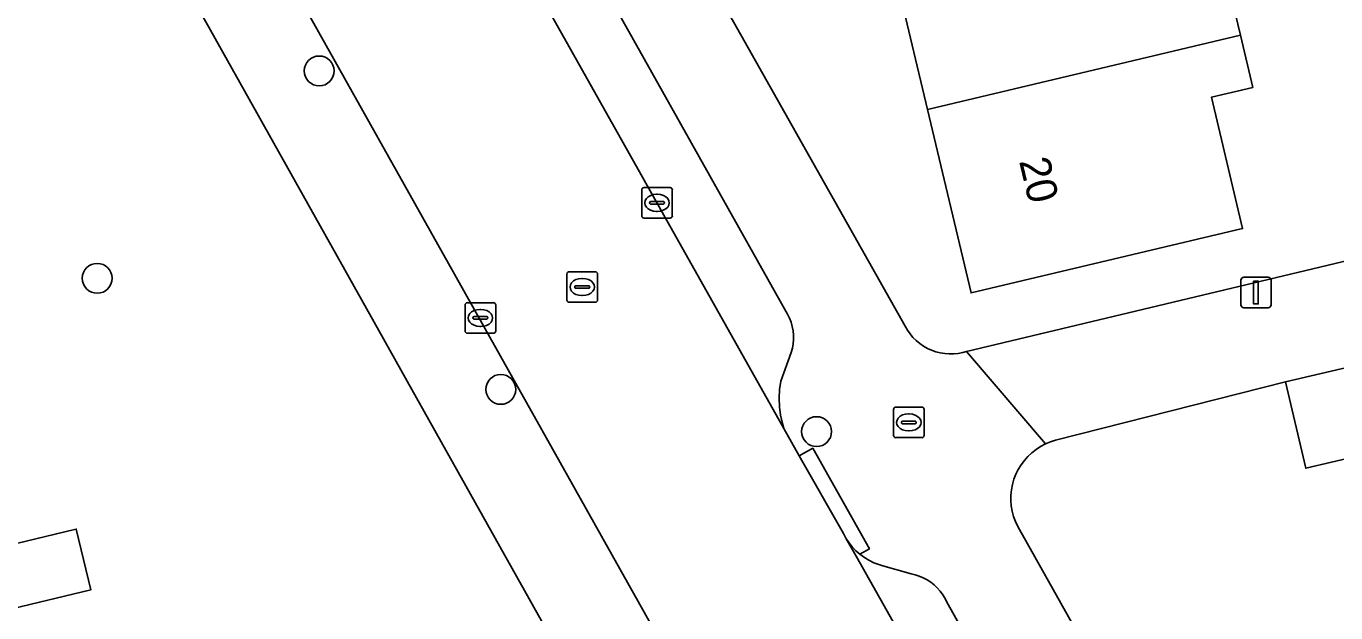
# Model space of a CAD drawing. Extents: x 158031 to 159244, y 380104 to 381214.
# Drawn here: x 158782.44 to 158825.28, y 380629.59 to 380648.81 of the extents above; entities that cross this region are included whole.
import ezdxf

# ---------------------------------------------------------------- set-up
doc = ezdxf.new("R2010")
doc.units = 0
for name, color, linetype in [('IMGEO_Boom', 7, 'Continuous'), ('IMGEO_Brandkraan', 7, 'Continuous'), ('IMGEO_Erf', 7, 'Continuous'), ('IMGEO_Kolk', 7, 'Continuous'), ('IMGEO_Lichtmast', 7, 'Continuous'), ('IMGEO_Pand', 7, 'Continuous'), ('IMGEO_Pand_nummerreeks', 7, 'Continuous'), ('IMGEO_Parkeervlak_open', 7, 'Continuous'), ('IMGEO_Rijbaan_lokaal_gesloten', 7, 'Continuous'), ('IMGEO_Rioolput', 7, 'Continuous'), ('IMGEO_Voetpad_open', 7, 'Continuous')]:
    doc.layers.add(name, color=color, linetype=linetype)

msp = doc.modelspace()

# ---------------------------------------------------------------- linework, layer by layer
at = {"layer": 'IMGEO_Boom'}
for centre in [(158792.026, 380647.343), (158784.763, 380640.551), (158797.966, 380636.912), (158808.298, 380635.529)]:
    msp.add_circle(centre, 0.489, dxfattribs=at)
at = {"layer": 'IMGEO_Brandkraan'}
for p, q in [((158810.815, 380635.405), (158810.815, 380636.257)), ((158810.89, 380636.331), (158811.742, 380636.331)), ((158811.303, 380636.111), (158811.328, 380636.111)), ((158811.816, 380636.257), (158811.816, 380635.405)), ((158811.074, 380635.825), (158811.074, 380635.837)), ((158811.512, 380635.788), (158811.114, 380635.788)), ((158811.117, 380635.874), (158811.515, 380635.874)), ((158811.558, 380635.837), (158811.558, 380635.825)), ((158811.742, 380635.331), (158810.89, 380635.331)), ((158811.326, 380635.551), (158811.301, 380635.551))]:
    msp.add_line(p, q, dxfattribs=at)
for points in [[(158810.815, 380635.405), (158810.815, 380636.257)], [(158810.89, 380636.331), (158811.742, 380636.331)], [(158811.816, 380636.257), (158811.816, 380635.405)], [(158811.742, 380635.331), (158810.89, 380635.331)]]:
    msp.add_lwpolyline(points, dxfattribs=at)
for centre, radius, start, end in [((158810.892, 380636.255), 0.0765, 91.552, 178.448), ((158810.892, 380636.255), 0.0765, 91.552, 178.448), ((158811.74, 380636.255), 0.0765, 1.552, 88.448), ((158811.74, 380636.255), 0.0765, 1.552, 88.448), ((158811.114, 380635.834), 0.0403, 85.8775, 175.7526), ((158811.111, 380635.824), 0.0366, 178.938, 274.7102), ((158811.515, 380635.831), 0.043, 264.8664, 352.4533), ((158811.519, 380635.836), 0.0386, 1.7309, 96.639), ((158810.892, 380635.407), 0.0765, 181.552, 268.448), ((158810.892, 380635.407), 0.0765, 181.552, 268.448), ((158811.74, 380635.407), 0.0765, 271.552, 358.448), ((158811.74, 380635.407), 0.0765, 271.552, 358.448)]:
    msp.add_arc(centre, radius, start, end, dxfattribs=at)
for centre, major_axis, ratio, start_param, end_param in [((158811.302, 380635.831), (-0.387, 0.002), 0.722429, 4.712389, 7.853982), ((158811.327, 380635.831), (-0.39, 0.002), 0.717154, 1.570796, 4.712389)]:
    msp.add_ellipse(centre, major_axis=major_axis, ratio=ratio, start_param=start_param, end_param=end_param, dxfattribs=at)
at = {"layer": 'IMGEO_Erf'}
for points in [[(158783.209, 380688.665), (158811.198, 380638.982), (158811.271, 380638.853), (158811.356, 380638.73), (158811.451, 380638.616), (158811.556, 380638.51), (158811.67, 380638.415), (158811.792, 380638.33), (158811.922, 380638.256), (158812.057, 380638.194), (158812.197, 380638.145), (158812.341, 380638.108), (158812.488, 380638.084), (158812.637, 380638.074), (158812.786, 380638.076), (158812.933, 380638.092), (158813.079, 380638.121), (158813.203, 380638.157), (158833.443, 380642.994)], [(158807.529, 380614.627), (158795.053, 380636.914), (158793.972, 380638.844), (158769.672, 380682.252)], [(158821.722, 380650.369), (158822.163, 380648.513), (158822.569, 380646.802), (158821.213, 380646.481), (158822.233, 380642.179), (158813.353, 380640.072), (158811.927, 380646.083), (158810.535, 380651.953)], [(158829.344, 380635.508), (158824.302, 380634.327), (158823.639, 380637.155), (158816.114, 380635.246), (158815.946, 380635.193), (158815.783, 380635.124), (158815.627, 380635.042), (158815.479, 380634.946), (158815.34, 380634.837), (158815.211, 380634.716), (158815.094, 380634.584), (158814.989, 380634.442), (158814.897, 380634.291), (158814.819, 380634.133), (158814.755, 380633.968), (158814.706, 380633.798), (158814.673, 380633.625), (158814.655, 380633.449), (158814.653, 380633.273), (158814.667, 380633.097), (158814.697, 380632.922), (158814.742, 380632.752), (158814.802, 380632.586), (158814.876, 380632.426), (158814.933, 380632.324), (158842.019, 380583.982)], [(158779.942, 380631.345), (158784.015, 380632.32), (158784.08, 380632.336), (158784.556, 380630.347), (158781.696, 380629.664)]]:
    msp.add_lwpolyline(points, dxfattribs=at)
at = {"layer": 'IMGEO_Kolk'}
for p, q in [((158802.577, 380642.596), (158802.577, 380643.448)), ((158802.652, 380643.522), (158803.504, 380643.522)), ((158803.578, 380643.448), (158803.578, 380642.596)), ((158802.836, 380643.016), (158802.836, 380643.028)), ((158803.274, 380642.979), (158802.876, 380642.979)), ((158802.879, 380643.065), (158803.277, 380643.065)), ((158803.065, 380643.302), (158803.09, 380643.302)), ((158803.32, 380643.028), (158803.32, 380643.016)), ((158803.504, 380642.522), (158802.652, 380642.522)), ((158803.088, 380642.742), (158803.063, 380642.742)), ((158796.798, 380638.827), (158796.798, 380639.679)), ((158796.873, 380639.753), (158797.725, 380639.753)), ((158797.286, 380639.533), (158797.311, 380639.533)), ((158797.799, 380639.679), (158797.799, 380638.827)), ((158797.057, 380639.247), (158797.057, 380639.259)), ((158797.495, 380639.21), (158797.097, 380639.21)), ((158797.1, 380639.296), (158797.498, 380639.296)), ((158797.541, 380639.259), (158797.541, 380639.247)), ((158797.725, 380638.753), (158796.873, 380638.753)), ((158797.309, 380638.973), (158797.284, 380638.973))]:
    msp.add_line(p, q, dxfattribs=at)
for points in [[(158802.577, 380642.596), (158802.577, 380643.448)], [(158802.652, 380643.522), (158803.504, 380643.522)], [(158803.578, 380643.448), (158803.578, 380642.596)], [(158803.504, 380642.522), (158802.652, 380642.522)], [(158796.798, 380638.827), (158796.798, 380639.679)], [(158796.873, 380639.753), (158797.725, 380639.753)], [(158797.799, 380639.679), (158797.799, 380638.827)], [(158797.725, 380638.753), (158796.873, 380638.753)]]:
    msp.add_lwpolyline(points, dxfattribs=at)
for centre, radius, start, end in [((158802.654, 380643.446), 0.0765, 91.552, 178.448), ((158802.654, 380643.446), 0.0765, 91.552, 178.448), ((158803.502, 380643.446), 0.0765, 1.552, 88.448), ((158803.502, 380643.446), 0.0765, 1.552, 88.448), ((158802.876, 380643.025), 0.0403, 85.8775, 175.7526), ((158802.873, 380643.015), 0.0366, 178.938, 274.7102), ((158803.277, 380643.022), 0.043, 264.8664, 352.4533), ((158803.281, 380643.027), 0.0386, 1.7309, 96.639), ((158802.654, 380642.598), 0.0765, 181.552, 268.448), ((158802.654, 380642.598), 0.0765, 181.552, 268.448), ((158803.502, 380642.598), 0.0765, 271.552, 358.448), ((158803.502, 380642.598), 0.0765, 271.552, 358.448), ((158796.875, 380639.677), 0.0765, 91.552, 178.448), ((158796.875, 380639.677), 0.0765, 91.552, 178.448), ((158797.723, 380639.677), 0.0765, 1.552, 88.448), ((158797.723, 380639.677), 0.0765, 1.552, 88.448), ((158797.097, 380639.256), 0.0403, 85.8775, 175.7526), ((158797.094, 380639.246), 0.0366, 178.938, 274.7102), ((158797.498, 380639.253), 0.043, 264.8664, 352.4533), ((158797.502, 380639.258), 0.0386, 1.7309, 96.639), ((158796.875, 380638.829), 0.0765, 181.552, 268.448), ((158796.875, 380638.829), 0.0765, 181.552, 268.448), ((158797.723, 380638.829), 0.0765, 271.552, 358.448), ((158797.723, 380638.829), 0.0765, 271.552, 358.448)]:
    msp.add_arc(centre, radius, start, end, dxfattribs=at)
for centre, major_axis, ratio, start_param, end_param in [((158803.064, 380643.022), (-0.387, 0.002), 0.722429, 4.712389, 7.853982), ((158803.089, 380643.022), (-0.39, 0.002), 0.717154, 1.570796, 4.712389), ((158797.285, 380639.253), (-0.387, 0.002), 0.722429, 4.712389, 7.853982), ((158797.31, 380639.253), (-0.39, 0.002), 0.717154, 1.570796, 4.712389)]:
    msp.add_ellipse(centre, major_axis=major_axis, ratio=ratio, start_param=start_param, end_param=end_param, dxfattribs=at)
at = {"layer": 'IMGEO_Lichtmast'}
for p, q in [((158822.176, 380639.686), (158822.176, 380640.486)), ((158822.176, 380640.486), (158822.176, 380639.686)), ((158822.276, 380640.586), (158823.066, 380640.586)), ((158823.066, 380640.586), (158822.276, 380640.586)), ((158823.166, 380640.486), (158823.166, 380639.686)), ((158823.166, 380639.686), (158823.166, 380640.486)), ((158823.066, 380639.586), (158822.276, 380639.586)), ((158822.276, 380639.586), (158823.066, 380639.586))]:
    msp.add_line(p, q, dxfattribs=at)
msp.add_lwpolyline([(158822.596, 380640.461), (158822.746, 380640.461), (158822.746, 380639.711), (158822.596, 380639.711), (158822.596, 380640.461)], dxfattribs=at)
for centre, start, end in [((158822.276, 380640.486), 90, 180), ((158822.276, 380640.486), 90, 180), ((158823.066, 380640.486), 0, 90), ((158823.066, 380640.486), 360, 90), ((158822.276, 380639.686), 180, 270), ((158822.276, 380639.686), 180, 270), ((158823.066, 380639.686), 270, 0), ((158823.066, 380639.686), 270, 0)]:
    msp.add_arc(centre, 0.1, start, end, dxfattribs=at)
at = {"layer": 'IMGEO_Pand'}
for points in [[(158810.535, 380651.953), (158811.927, 380646.083), (158822.163, 380648.513), (158821.722, 380650.369), (158820.347, 380650.043), (158819.395, 380654.055)], [(158811.927, 380646.083), (158813.353, 380640.072), (158822.233, 380642.179), (158821.213, 380646.481), (158822.569, 380646.802), (158822.163, 380648.513)], [(158838.871, 380634.359), (158837.913, 380638.445), (158839.404, 380638.794), (158838.947, 380640.743), (158823.639, 380637.155), (158824.302, 380634.327), (158829.344, 380635.508), (158830.095, 380632.302)]]:
    msp.add_lwpolyline(points, close=True, dxfattribs=at)
msp.add_lwpolyline([(158781.696, 380629.664), (158784.556, 380630.347), (158784.08, 380632.336), (158784.015, 380632.32), (158779.942, 380631.345)], dxfattribs=at)
at = {"layer": 'IMGEO_Parkeervlak_open'}
for points in [[(158793.418, 380660.222), (158807.225, 380635.635), (158807.179, 380635.791), (158807.118, 380636.065), (158807.082, 380636.343), (158807.072, 380636.624), (158807.086, 380636.904), (158807.125, 380637.182), (158807.469, 380638.121), (158807.507, 380638.26), (158807.532, 380638.402), (158807.544, 380638.546), (158807.543, 380638.69), (158807.529, 380638.834), (158807.503, 380638.976), (158807.464, 380639.115), (158807.413, 380639.25), (158807.35, 380639.379), (158807.306, 380639.455), (158784.825, 380679.554)], [(158836.462, 380587.488), (158812.562, 380629.938), (158812.499, 380630.066), (158812.425, 380630.187), (158812.341, 380630.302), (158812.247, 380630.409), (158812.143, 380630.506), (158812.031, 380630.594), (158811.912, 380630.672), (158811.786, 380630.739), (158811.655, 380630.794), (158811.52, 380630.838), (158811.395, 380630.866), (158810.469, 380631.134), (158810.336, 380631.173), (158810.171, 380631.236), (158810.012, 380631.313), (158809.86, 380631.405), (158809.712, 380631.514), (158809.585, 380631.626), (158809.463, 380631.754), (158809.353, 380631.893), (158809.256, 380632.041), (158809.591, 380631.446), (158824.26, 380605.383)]]:
    msp.add_lwpolyline(points, dxfattribs=at)
at = {"layer": 'IMGEO_Rijbaan_lokaal_gesloten'}
for points in [[(158748.029, 380726.974), (158757.809, 380709.552), (158759.661, 380706.252), (158759.764, 380706.069), (158763.233, 380699.889), (158768.32, 380690.845), (158768.668, 380690.225), (158772.877, 380682.742), (158810.02, 380616.484), (158820.231, 380598.271), (158822.357, 380594.491), (158830.347, 380580.068), (158832.16, 380577.421)], [(158824.26, 380605.383), (158809.591, 380631.446), (158809.256, 380632.041), (158809.177, 380632.187), (158807.733, 380634.738), (158807.225, 380635.635), (158793.418, 380660.222)]]:
    msp.add_lwpolyline(points, dxfattribs=at)
at = {"layer": 'IMGEO_Rioolput'}
for p, q in [((158800.131, 380639.84), (158800.131, 380640.692)), ((158800.206, 380640.766), (158801.058, 380640.766)), ((158800.619, 380640.546), (158800.644, 380640.546)), ((158801.132, 380640.692), (158801.132, 380639.84)), ((158800.39, 380640.26), (158800.39, 380640.272)), ((158800.828, 380640.223), (158800.43, 380640.223)), ((158800.433, 380640.309), (158800.831, 380640.309)), ((158800.642, 380639.986), (158800.617, 380639.986)), ((158800.874, 380640.272), (158800.874, 380640.26)), ((158801.058, 380639.766), (158800.206, 380639.766))]:
    msp.add_line(p, q, dxfattribs=at)
for points in [[(158800.131, 380639.84), (158800.131, 380640.692)], [(158800.206, 380640.766), (158801.058, 380640.766)], [(158801.132, 380640.692), (158801.132, 380639.84)], [(158801.058, 380639.766), (158800.206, 380639.766)]]:
    msp.add_lwpolyline(points, dxfattribs=at)
for centre, radius, start, end in [((158800.208, 380640.69), 0.0765, 91.552, 178.448), ((158800.208, 380640.69), 0.0765, 91.552, 178.448), ((158801.056, 380640.69), 0.0765, 1.552, 88.448), ((158801.056, 380640.69), 0.0765, 1.552, 88.448), ((158800.43, 380640.269), 0.0403, 85.8775, 175.7526), ((158800.427, 380640.259), 0.0366, 178.938, 274.7102), ((158800.831, 380640.266), 0.043, 264.8664, 352.4533), ((158800.835, 380640.271), 0.0386, 1.7309, 96.639), ((158800.208, 380639.842), 0.0765, 181.552, 268.448), ((158800.208, 380639.842), 0.0765, 181.552, 268.448), ((158801.056, 380639.842), 0.0765, 271.552, 358.448), ((158801.056, 380639.842), 0.0765, 271.552, 358.448)]:
    msp.add_arc(centre, radius, start, end, dxfattribs=at)
for centre, major_axis, ratio, start_param, end_param in [((158800.618, 380640.266), (-0.387, 0.002), 0.722429, 4.712389, 7.853982), ((158800.643, 380640.266), (-0.39, 0.002), 0.717154, 1.570796, 4.712389)]:
    msp.add_ellipse(centre, major_axis=major_axis, ratio=ratio, start_param=start_param, end_param=end_param, dxfattribs=at)
at = {"layer": 'IMGEO_Voetpad_open'}
for points in [[(158842.019, 380583.982), (158814.933, 380632.324), (158814.876, 380632.426), (158814.802, 380632.586), (158814.742, 380632.752), (158814.697, 380632.922), (158814.667, 380633.097), (158814.653, 380633.273), (158814.655, 380633.449), (158814.673, 380633.625), (158814.706, 380633.798), (158814.755, 380633.968), (158814.819, 380634.133), (158814.897, 380634.291), (158814.989, 380634.442), (158815.094, 380634.584), (158815.211, 380634.716), (158815.34, 380634.837), (158815.479, 380634.946), (158815.627, 380635.042), (158815.783, 380635.124), (158813.203, 380638.157), (158813.079, 380638.121), (158812.933, 380638.092), (158812.786, 380638.076), (158812.637, 380638.074), (158812.488, 380638.084), (158812.341, 380638.108), (158812.197, 380638.145), (158812.057, 380638.194), (158811.922, 380638.256), (158811.792, 380638.33), (158811.67, 380638.415), (158811.556, 380638.51), (158811.451, 380638.616), (158811.356, 380638.73), (158811.271, 380638.853), (158811.198, 380638.982), (158783.209, 380688.665)], [(158772.877, 380682.742), (158771.971, 380682.232), (158769.672, 380682.252), (158793.972, 380638.844), (158795.053, 380636.914), (158807.529, 380614.627), (158810.57, 380610.506)], [(158810.02, 380616.484), (158772.877, 380682.742)], [(158784.825, 380679.554), (158807.306, 380639.455), (158807.35, 380639.379), (158807.413, 380639.25), (158807.464, 380639.115), (158807.503, 380638.976), (158807.529, 380638.834), (158807.543, 380638.69), (158807.544, 380638.546), (158807.532, 380638.402), (158807.507, 380638.26), (158807.469, 380638.121), (158807.125, 380637.182), (158807.086, 380636.904), (158807.072, 380636.624), (158807.082, 380636.343), (158807.118, 380636.065), (158807.179, 380635.791), (158807.225, 380635.635), (158807.733, 380634.738), (158808.17, 380634.984), (158810.026, 380631.691), (158809.712, 380631.514), (158809.86, 380631.405), (158810.012, 380631.313), (158810.171, 380631.236), (158810.336, 380631.173), (158810.469, 380631.134), (158811.395, 380630.866), (158811.52, 380630.838), (158811.655, 380630.794), (158811.786, 380630.739), (158811.912, 380630.672), (158812.031, 380630.594), (158812.143, 380630.506), (158812.247, 380630.409), (158812.341, 380630.302), (158812.425, 380630.187), (158812.499, 380630.066), (158812.562, 380629.938), (158836.462, 380587.488)]]:
    msp.add_lwpolyline(points, dxfattribs=at)
for points in [[(158868.851, 380654.224), (158870.359, 380654.595), (158870.158, 380655.374), (158873.797, 380656.239), (158873.996, 380655.471), (158883.71, 380657.78), (158883.545, 380658.509), (158883.144, 380661.126), (158833.578, 380649.37), (158832.269, 380649.059), (158832.033, 380649.007), (158832.094, 380648.743), (158833.013, 380644.801), (158833.443, 380642.994), (158813.203, 380638.157), (158815.783, 380635.124), (158815.946, 380635.193), (158816.114, 380635.246), (158823.639, 380637.155), (158838.947, 380640.743), (158846.953, 380642.661), (158848.057, 380642.926), (158846.717, 380648.817)], [(158807.733, 380634.738), (158809.177, 380632.187), (158809.256, 380632.041), (158809.353, 380631.893), (158809.463, 380631.754), (158809.585, 380631.626), (158809.712, 380631.514), (158810.026, 380631.691), (158808.17, 380634.984)]]:
    msp.add_lwpolyline(points, close=True, dxfattribs=at)

# ---------------------------------------------------------------- texts
at = {"layer": 'IMGEO_Pand_nummerreeks'}
msp.add_text('20', height=1, rotation=283.3444, dxfattribs=at).set_placement((158814.918, 380644.393))

doc.saveas('drawing.dxf')
